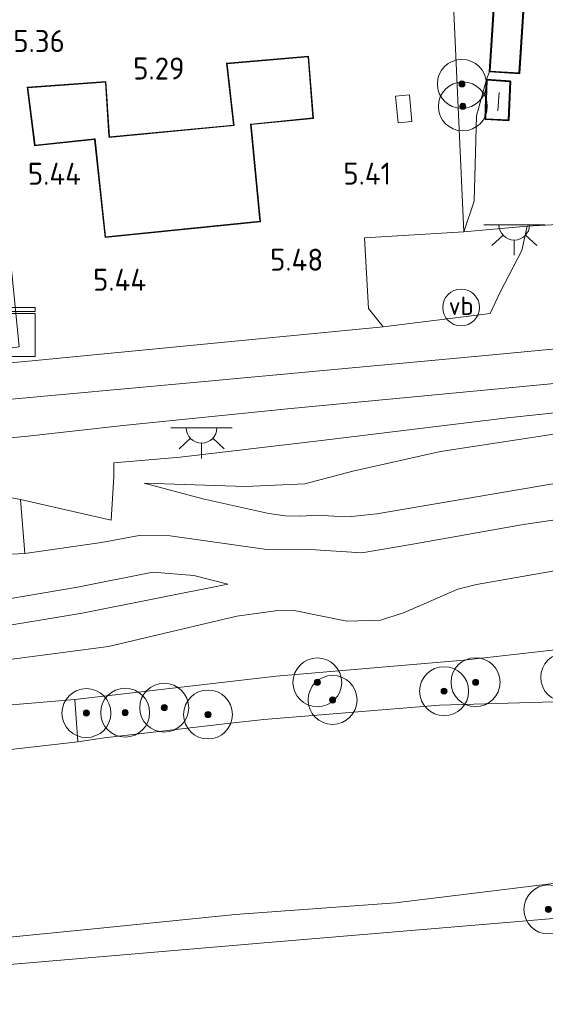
# Model space of a CAD drawing. Extents: x 126429 to 133038, y 413091 to 414846.
# Tile 265 of 304: x 132210 to 132253, y 413207 to 413287. Entities that reach past the tile are written whole.
import ezdxf
from ezdxf.enums import TextEntityAlignment as Align
from ezdxf.lldxf.tags import DXFTag

# ---------------------------------------------------------------- set-up
doc = ezdxf.new("R2010")
doc.units = 0
for name, color, linetype, lineweight in [('B-ME-GR-BOOM-S', 90, 'Continuous', 25), ('B-ME-GR-GRAS-GV', 60, 'Continuous', 13), ('B-ME-GR-STRUIK-GV', 90, 'Continuous', 13), ('B-ME-GW-TALUD_KRUIN-G', 90, 'Continuous', 18), ('B-ME-GW-TALUD_TEEN-G', 90, 'Continuous', 18), ('B-ME-IE-MEUBILAIR_WEGMEUBILAIR-S', 7, 'Continuous', 25), ('B-ME-IE-TERREINAFSCHEIDING_DOORGANG-G', 210, 'Continuous', 18), ('B-ME-IE-TERREINAFSCHEIDING_KUNSTMATIG_HEKWERK-G', 20, 'IE-TERREINAFSCHEIDING-KUNSTMATIG', 18), ('B-ME-KG-GRENS_OPNAME-G', 210, 'KG-OPNAME', 18), ('B-ME-KG-KADASTRAAL_DAKRAND-G', 170, 'Continuous', 18), ('B-ME-KG-KADASTRAAL_NOK-G', 10, 'Continuous', 18), ('B-ME-OB-OEVERVOORZIENING-G', 7, 'Continuous', 18), ('B-ME-OG-BEBOUWING_SCHUUR-GV', 7, 'Continuous', 35), ('B-ME-OG-BEBOUWING_WONINGBOUW-GV', 7, 'Continuous', 18), ('B-ME-OG-HOOGTEPUNT-S', 7, 'Continuous', 25), ('B-ME-OG-TERREIN-GV', 7, 'Continuous', 18), ('B-ME-OG-TERREIN_GROEN-GV', 7, 'Continuous', 18), ('B-ME-OG-TERREIN_GROEN_TUIN-GV', 7, 'Continuous', 18), ('B-ME-OG-WATER_KANAAL-GV', 120, 'Continuous', 18), ('B-ME-RI-TANK_AARDGAS-GV', 7, 'Continuous', 18), ('B-ME-VH-VERHARDING_ASFALT-GV', 252, 'Continuous', 18), ('B-ME-VW-VERKEERSTEKEN_DRAAGCONSTRUCTIE-S', 7, 'Continuous', 25), ('B-ME-WH-WINTERBED-G', 150, 'WH-WINTERBED', 18)]:
    doc.layers.add(name, color=color, linetype=linetype, lineweight=lineweight)
doc.styles.add('NLCS-ISO', font='NLCS-ISO.ttf')
doc.styles.add('NLCS-ISO-ANNOTATIVE-T18', font='NLCS-ISO.ttf', dxfattribs={"height": 1.8})
doc.styles.get("Standard").update_dxf_attribs({"font": 'arial.ttf'})
doc.linetypes.add('IE-TERREINAFSCHEIDING-KUNSTMATIG', pattern='A,4,[82,NLCS.SHX,S=0.75,R=90,X=0,Y=0],4,-2', length=10)
tags = doc.linetypes.add('KG-OPNAME', pattern='A,5.5,-2,["O",Standard,S=1.8,R=0,X=-0.5,Y=-0.9],-2,5.5,-2,[5,NLCS.SHX,S=0.75,R=0,X=0,Y=0],-2', length=19).pattern_tags.tags
tags[6] = DXFTag(74, 10)
tags = doc.linetypes.add('WH-WINTERBED', pattern='A,6,-3.5,["WB",Standard,S=1.8,R=0,X=-1.5,Y=-0.9],-3.5,6,-3.5,6,-3.5,6,-3.5,6,-3.5', length=51).pattern_tags.tags
tags[6] = DXFTag(74, 10)

# ---------------------------------------------------------------- blocks, each defined once
blk = doc.blocks.new('SAL-HOOGTELABEL-SO')
at = {"color": 0, "linetype": 'ByBlock', "lineweight": -2, "style": 'NLCS-ISO-ANNOTATIVE-T18'}
blk.add_attdef('HOOGTE', text='', height=1.8, dxfattribs=at).set_placement((2.788, 0), align=Align.RIGHT)
blk = doc.blocks.new('SGR-BOOM_01-SO')
at = {"linetype": 'ByBlock', "lineweight": 18}
h = blk.add_hatch(color=0, dxfattribs=at)
h.dxf.hatch_style = 1
edge = h.paths.add_edge_path()
edge.add_arc((0, 0), 0.25, 0, 360)
at = {"color": 0, "linetype": 'ByBlock', "lineweight": 18}
for radius in [2, 0.25]:
    blk.add_circle((0, 0), radius, dxfattribs=at)
blk = doc.blocks.new('SKL-DATA_KAST-SO')
at = {"color": 0, "linetype": 'ByBlock', "lineweight": 18}
for points in [[(-2, 2), (2, 2), (2, 1.68), (-2, 1.68)], [(-2, 1.52), (2, 1.52), (2, -2), (-2, -2)]]:
    blk.add_lwpolyline(points, close=True, dxfattribs=at)
blk = doc.blocks.new('SKL-ET_OV_LICHTPUNT-SO')
at = {"color": 0, "linetype": 'ByBlock', "lineweight": 18}
for points in [[(-1.25, 0), (-2.5, 0)], [(1.25, 0), (2.5, 0)], [(-0.915, -0.851), (-1.831, -1.703)], [(0, -1.25), (0, -2.5)], [(0.915, -0.851), (1.831, -1.703)]]:
    blk.add_lwpolyline(points, dxfattribs=at)
blk.add_lwpolyline([(0, 0), (1.25, 0, -1), (-1.25, 0)], format="xyb", close=True, dxfattribs=at)
blk = doc.blocks.new('SIE-WEG_PAAL_VERKEERSBORD-SO')
at = {"color": 0, "linetype": 'ByBlock', "lineweight": 18}
blk.add_circle((0, 0), 1.5, dxfattribs=at)
at = {"color": 0, "linetype": 'ByBlock', "lineweight": 18, "style": 'NLCS-ISO'}
blk.add_text('vb', height=1.5, dxfattribs=at).set_placement((0, 0.132), align=Align.MIDDLE_CENTER)

msp = doc.modelspace()

# ---------------------------------------------------------------- linework, layer by layer
at = {"layer": 'B-ME-GR-GRAS-GV'}
for points in [[(132246.901, 413316.577, 3.205), (132249.206, 413314.149, 3.205), (132250.28, 413311.644, 3.155), (132250.693, 413305.395, 3.336), (132249.267, 413305.454, 3.638), (132249.211, 413303.153, 3.638), (132249.149, 413295.422, 3.843), (132248.34, 413283.099, 4.305), (132248.096, 413282.457, 4.716), (132247.281, 413279.474, 4.566), (132247.086, 413272.507, 4.946), (132246.247, 413269.997, 5.284), (132245.176, 413293.383, 5.115), (132247.573, 413296.827, 4.685), (132245.512, 413315.241, 4.495), (132239.117, 413314.34, 4.468), (132211.638, 413310.469, 4.353), (132209.088, 413310.11, 4.342), (132203.487, 413309.321, 4.319), (132203.168, 413312.102, 3.629), (132213.644, 413313.243, 3.28), (132229.131, 413315.566, 3.268), (132240.728, 413317.54, 3.255), (132244.895, 413317.542, 3.23)], [(132248.39, 413263.309, 5.5), (132239.669, 413262.22, 5.462), (132238.463, 413263.719, 5.484), (132238.142, 413269.509, 5.434), (132246.247, 413269.997, 5.284), (132251.423, 413270.463, 4.975), (132250.993, 413268.457, 5.15), (132249.224, 413265.056, 5.425)], [(132187.532, 413235.209, 3.028), (132183.878, 413234.718, 2.903), (132184.627, 413235.551, 3.089), (132185.391, 413236.311, 3.233), (132186.322, 413237.101, 3.421), (132193.946, 413238.135, 3.466), (132205.071, 413239.322, 3.416), (132214.692, 413240.95, 3.466), (132220.843, 413242.174, 3.516), (132224.207, 413241.909, 3.391), (132226.969, 413241.189, 3.091), (132215.079, 413238.824, 3.078), (132207.345, 413237.554, 3.116), (132198.459, 413236.218, 3.041)], [(132216.905, 413228.62, 0.7), (132214.724, 413228.29, 0.7), (132214.49, 413231.756, 1.575), (132230.912, 413233.681, 1.827), (132246.262, 413234.976, 1.657), (132259.245, 413236.445, 1.386), (132263.221, 413237.218, 1.363), (132266.627, 413238.315, 0.819), (132266.718, 413236.895, 0.7), (132266.651, 413234.3, 0.7), (132266.315, 413233.465, 0.7), (132264.867, 413232.836, 0.7), (132261.771, 413232.355, 0.7), (132253.604, 413231.584, 0.7), (132244.274, 413231.304, 0.7), (132229.927, 413230.141, 0.7), (132226.94, 413229.792, 0.7)], [(132209.175, 413210.092, 1.702), (132190.79, 413208.57, 1.291), (132188.623, 413209.504, 0.7), (132192.811, 413210.758, 0.7), (132195.505, 413211.076, 0.7), (132204.744, 413211.904, 0.7), (132216.312, 413213.047, 0.7), (132227.573, 413214.185, 0.7), (132240.663, 413215.147, 0.7), (132254.668, 413216.853, 0.7), (132266.477, 413218.081, 0.7), (132267.864, 413218.006, 0.7), (132265.567, 413214.897, 1.447), (132250.718, 413213.628, 1.46), (132229.946, 413211.86, 1.581)]]:
    msp.add_polyline3d(points, close=True, dxfattribs=at)
for points in [[(132313.95, 413255.749, 3.247), (132298.905, 413254.234, 3.233), (132275.706, 413252.417, 3.223), (132264.672, 413250.883, 3.263), (132254.626, 413249.593, 3.313), (132239.148, 413246.934, 3.658), (132237.08, 413246.719, 3.619), (132235.641, 413246.747, 3.75), (132234.294, 413246.822, 3.912), (132232.899, 413246.758, 4.061), (132231.648, 413246.79, 4.101), (132230.329, 413246.958, 4.331), (132224.93, 413248.163, 4.976), (132220.153, 413249.448, 5.401), (132228.411, 413249.171, 5.466), (132233.255, 413249.383, 5.351), (132237.198, 413250.433, 5.309), (132244.356, 413252.036, 5.389), (132259.994, 413254.427, 5.157), (132275.677, 413256.855, 5.407), (132286.636, 413258.773, 5.533), (132299.409, 413259.866, 5.44), (132314.028, 413261.584, 5.667)], [(132195.32, 413251.824, 5.448), (132210.635, 413253.296, 5.616), (132218.43, 413254.177, 5.598), (132231.856, 413255.525, 5.54), (132260.802, 413258.271, 5.48)], [(132264.68, 413256.374, 5.511), (132249.823, 413254.791, 5.675), (132234.639, 413252.925, 5.624), (132223.08, 413251.581, 5.594), (132217.666, 413251.117, 5.594), (132217.661, 413249.992, 5.771), (132217.557, 413248.197, 5.773), (132217.459, 413246.416, 5.461), (132210.033, 413248.111, 5.52), (132205.731, 413248.935, 5.337)], [(132263.879, 413247.99, 2.945), (132250.973, 413246.045, 3.008), (132242.094, 413244.458, 2.983), (132237.923, 413243.749, 3.12), (132233.296, 413244.064, 3.558), (132230.154, 413244.04, 3.983), (132222.277, 413245.153, 4.958), (132219.727, 413245.184, 5.17), (132216.652, 413244.601, 5.208), (132210.406, 413243.697, 5.333), (132210.033, 413248.111, 5.52), (132217.459, 413246.416, 5.461), (132217.557, 413248.197, 5.773), (132217.661, 413249.992, 5.771), (132217.666, 413251.117, 5.594), (132223.08, 413251.581, 5.594), (132234.639, 413252.925, 5.624), (132249.823, 413254.791, 5.675), (132264.68, 413256.374, 5.511)], [(132259.994, 413254.427, 5.157), (132244.356, 413252.036, 5.389), (132237.198, 413250.433, 5.309), (132233.255, 413249.383, 5.351), (132228.411, 413249.171, 5.466), (132220.153, 413249.448, 5.401), (132224.93, 413248.163, 4.976), (132230.329, 413246.958, 4.331), (132231.648, 413246.79, 4.101), (132232.899, 413246.758, 4.061), (132234.294, 413246.822, 3.912), (132235.641, 413246.747, 3.75), (132237.08, 413246.719, 3.619), (132239.148, 413246.934, 3.658), (132254.626, 413249.593, 3.313)], [(132194.85, 413242.947, 5.445), (132210.406, 413243.697, 5.333), (132216.652, 413244.601, 5.208), (132219.727, 413245.184, 5.17), (132222.277, 413245.153, 4.958), (132230.154, 413244.04, 3.983), (132233.296, 413244.064, 3.558), (132237.923, 413243.749, 3.12), (132242.094, 413244.458, 2.983), (132250.973, 413246.045, 3.008), (132263.879, 413247.99, 2.945)], [(132207.345, 413237.554, 3.116), (132215.079, 413238.824, 3.078), (132226.969, 413241.189, 3.091), (132224.207, 413241.909, 3.391), (132220.843, 413242.174, 3.516), (132214.692, 413240.95, 3.466), (132205.071, 413239.322, 3.416)], [(132206.025, 413234.622, 2.03), (132217.234, 413236.088, 1.794), (132227.715, 413238.575, 1.906), (132231.072, 413239.038, 2.006), (132232.268, 413239.07, 2.006), (132236.7, 413238.156, 1.856), (132239.445, 413238.245, 1.819), (132241.325, 413238.854, 1.756), (132245.761, 413240.786, 1.619), (132247.272, 413241.164, 1.569), (132255.202, 413242.555, 1.394)], [(132255.202, 413242.555, 1.394), (132247.272, 413241.164, 1.569), (132245.761, 413240.786, 1.619), (132241.325, 413238.854, 1.756), (132239.445, 413238.245, 1.819), (132236.7, 413238.156, 1.856), (132232.268, 413239.07, 2.006), (132231.072, 413239.038, 2.006), (132227.715, 413238.575, 1.906), (132217.234, 413236.088, 1.794), (132206.025, 413234.622, 2.03)], [(132259.245, 413236.445, 1.386), (132246.262, 413234.976, 1.657), (132230.912, 413233.681, 1.827), (132214.49, 413231.756, 1.575), (132202.846, 413230.774, 1.725)]]:
    msp.add_polyline3d(points, dxfattribs=at)
at = {"layer": 'B-ME-GR-STRUIK-GV'}
msp.add_polyline3d([(132214.724, 413228.29, 0.7), (132203.015, 413226.968, 0.7), (132202.846, 413230.774, 1.725), (132214.49, 413231.756, 1.575)], close=True, dxfattribs=at)
at = {"layer": 'B-ME-GW-TALUD_KRUIN-G'}
for points in [[(132210.406, 413243.697, 5.333), (132216.652, 413244.601, 5.208), (132219.727, 413245.184, 5.17), (132222.277, 413245.153, 4.958), (132230.154, 413244.04, 3.983), (132233.296, 413244.064, 3.558), (132237.923, 413243.749, 3.12), (132242.094, 413244.458, 2.983), (132250.973, 413246.045, 3.008), (132263.879, 413247.99, 2.945), (132275.934, 413248.997, 2.858), (132290.081, 413250.404, 2.883), (132302.292, 413251.259, 2.87), (132312.927, 413252.411, 2.845), (132323.318, 413253.362, 2.683), (132335.536, 413255.094, 2.808), (132339.959, 413255.865, 2.883), (132346.321, 413257.415, 2.758), (132353.472, 413259.619, 2.783), (132360.703, 413261.833, 2.82), (132367.094, 413264.156, 2.87), (132373.032, 413267.138, 2.808), (132379.198, 413270.707, 2.758)], [(132244.356, 413252.036, 5.389), (132259.994, 413254.427, 5.157), (132275.677, 413256.855, 5.407), (132286.636, 413258.773, 5.533)], [(132220.153, 413249.448, 5.401), (132228.411, 413249.171, 5.466), (132233.255, 413249.383, 5.351), (132237.198, 413250.433, 5.309), (132244.356, 413252.036, 5.389)], [(132191.63, 413242.69, 5.339), (132194.85, 413242.947, 5.445), (132210.406, 413243.697, 5.333)], [(132180.808, 413234.444, 2.561), (132183.878, 413234.718, 2.903), (132187.532, 413235.209, 3.028), (132198.459, 413236.218, 3.041), (132207.345, 413237.554, 3.116), (132215.079, 413238.824, 3.078), (132226.969, 413241.189, 3.091)], [(132263.221, 413237.218, 1.363), (132259.245, 413236.445, 1.386), (132246.262, 413234.976, 1.657), (132230.912, 413233.681, 1.827), (132214.49, 413231.756, 1.575), (132202.846, 413230.774, 1.725), (132200.211, 413230.69, 2.024), (132192.338, 413230.76, 1.869), (132191.954, 413230.536, 1.869), (132188.815, 413228.841, 1.888)]]:
    msp.add_polyline3d(points, dxfattribs=at)
at = {"layer": 'B-ME-GW-TALUD_TEEN-G'}
for points in [[(132246.247, 413269.997, 5.284), (132247.086, 413272.507, 4.946), (132247.281, 413279.474, 4.566), (132248.096, 413282.457, 4.716), (132248.34, 413283.099, 4.305)], [(132230.329, 413246.958, 4.331), (132231.648, 413246.79, 4.101), (132232.899, 413246.758, 4.061), (132234.294, 413246.822, 3.912), (132235.641, 413246.747, 3.75), (132237.08, 413246.719, 3.619), (132239.148, 413246.934, 3.658), (132254.626, 413249.593, 3.313), (132264.672, 413250.883, 3.263), (132275.706, 413252.417, 3.223), (132298.905, 413254.234, 3.233), (132313.95, 413255.749, 3.247), (132324.354, 413256.671, 3.255), (132330.44, 413257.857, 3.181), (132340.332, 413259.68, 3.151), (132350.654, 413262.208, 3.089), (132354.824, 413263.416, 3.077), (132359.065, 413264.851, 3.065), (132363.718, 413266.827, 3.077), (132367.956, 413268.873, 3.075), (132371.848, 413270.98, 3.063), (132376.196, 413273.389, 3.019), (132379.947, 413275.488, 3.023)], [(132220.153, 413249.448, 5.401), (132224.93, 413248.163, 4.976), (132230.329, 413246.958, 4.331)], [(132217.234, 413236.088, 1.794), (132227.715, 413238.575, 1.906), (132231.072, 413239.038, 2.006), (132232.268, 413239.07, 2.006), (132236.7, 413238.156, 1.856), (132239.445, 413238.245, 1.819), (132241.325, 413238.854, 1.756), (132245.761, 413240.786, 1.619), (132247.272, 413241.164, 1.569), (132255.202, 413242.555, 1.394), (132263.555, 413244.005, 1.544)], [(132226.969, 413241.189, 3.091), (132224.207, 413241.909, 3.391), (132220.843, 413242.174, 3.516), (132214.692, 413240.95, 3.466), (132205.071, 413239.322, 3.416), (132193.946, 413238.135, 3.466), (132186.322, 413237.101, 3.421), (132181.195, 413235.913, 3.111)], [(132192.618, 413233.1, 2.109), (132197.34, 413233.567, 2.103), (132202.142, 413234.099, 2.027), (132206.025, 413234.622, 2.03), (132217.234, 413236.088, 1.794)]]:
    msp.add_polyline3d(points, dxfattribs=at)
at = {"layer": 'B-ME-IE-TERREINAFSCHEIDING_DOORGANG-G'}
for points in [[(132251.423, 413270.463, 4.975), (132255.894, 413270.701, 5.09)], [(132217.557, 413248.197, 5.773), (132217.661, 413249.992, 5.771)]]:
    msp.add_polyline3d(points, dxfattribs=at)
at = {"layer": 'B-ME-IE-TERREINAFSCHEIDING_KUNSTMATIG_HEKWERK-G'}
for points in [[(132251.423, 413270.463, 4.975), (132246.247, 413269.997, 5.284), (132245.176, 413293.383, 5.115), (132247.573, 413296.827, 4.685), (132245.512, 413315.241, 4.495), (132239.117, 413314.34, 4.468), (132211.638, 413310.469, 4.353)], [(132286.636, 413258.773, 5.533), (132264.68, 413256.374, 5.511), (132249.823, 413254.791, 5.675), (132234.639, 413252.925, 5.624), (132223.08, 413251.581, 5.594), (132217.666, 413251.117, 5.594), (132217.661, 413249.992, 5.771)], [(132210.406, 413243.697, 5.333), (132210.033, 413248.111, 5.52), (132217.459, 413246.416, 5.461), (132217.557, 413248.197, 5.773)]]:
    msp.add_polyline3d(points, dxfattribs=at)
at = {"layer": 'B-ME-KG-GRENS_OPNAME-G'}
msp.add_polyline3d([(132138.9, 413212.649, 0.391), (132162.301, 413208.274, 0.7), (132163.081, 413208.115, 1.513), (132166.581, 413207.474, 1.521), (132168.121, 413207.186, 1.923), (132168.172, 413207.177, 3.305), (132168.223, 413207.167, 3.305), (132169.51, 413206.927, 1.532), (132169.614, 413206.907, 0.391), (132169.946, 413206.845, 0.391), (132178.488, 413207.552, 0.391), (132178.588, 413207.56, 1.645), (132179.647, 413207.648, 3.309), (132179.697, 413207.652, 3.309), (132179.747, 413207.656, 1.823), (132180.495, 413207.718, 1.798), (132181.577, 413207.807, 1.899), (132186.57, 413208.221, 2.029), (132189.84, 413208.491, 1.897), (132190.79, 413208.57, 1.291), (132209.175, 413210.092, 1.702), (132229.946, 413211.86, 1.581), (132250.718, 413213.628, 1.46), (132265.567, 413214.897, 1.447)], dxfattribs=at)
at = {"layer": 'B-ME-KG-KADASTRAAL_DAKRAND-G'}
for points in [[(132250.738, 413282.992, 6.555), (132248.394, 413283.145, 6.468), (132249.196, 413295.369, 6.455), (132251.54, 413295.215, 6.555)], [(132216.997, 413269.593, 11.49), (132216.135, 413277.598, 11.644), (132216.062, 413277.591, 8.12), (132211.242, 413277.088, 8.526), (132210.654, 413281.776, 8.534), (132216.979, 413282.244, 7.78), (132217.271, 413277.811, 7.916), (132217.279, 413277.707, 11.602), (132227.503, 413278.68, 11.602), (132227.46, 413278.869, 7.984), (132226.915, 413283.74, 7.944), (132233.525, 413284.304, 8.19), (132233.915, 413279.31, 8.19), (132228.884, 413278.811, 8.032), (132228.839, 413278.807, 11.478), (132229.581, 413270.855, 11.478)], [(132248.144, 413282.403, 6.64), (132248.055, 413279.244, 6.64), (132249.877, 413279.161, 6.64), (132250.007, 413282.269, 6.64)]]:
    msp.add_polyline3d(points, close=True, dxfattribs=at)
at = {"layer": 'B-ME-KG-KADASTRAAL_NOK-G'}
msp.add_polyline3d([(132249.021, 413279.894, 6.88), (132249.138, 413281.383, 6.878)], dxfattribs=at)
at = {"layer": 'B-ME-OB-OEVERVOORZIENING-G'}
for points in [[(132182.644, 413225.056, 0.7), (132185.672, 413226.709, 0.7), (132186.87, 413226.333, 0.7), (132192.753, 413226.219, 0.7), (132199.031, 413226.461, 0.7), (132203.015, 413226.968, 0.7), (132214.724, 413228.29, 0.7), (132216.905, 413228.62, 0.7), (132226.94, 413229.792, 0.7), (132229.927, 413230.141, 0.7), (132244.274, 413231.304, 0.7), (132253.604, 413231.584, 0.7), (132261.771, 413232.355, 0.7), (132264.867, 413232.836, 0.7), (132266.315, 413233.465, 0.7), (132266.651, 413234.3, 0.7), (132266.718, 413236.895, 0.7), (132267.309, 413237.907, 0.7), (132268.403, 413238.51, 0.7), (132272.181, 413239.511, 0.7), (132280.911, 413241.534, 0.7), (132285.825, 413241.918, 0.7), (132297.623, 413242.411, 0.7)], [(132268.255, 413215.127, 0.7), (132267.864, 413218.006, 0.7), (132266.477, 413218.081, 0.7), (132254.668, 413216.853, 0.7), (132240.663, 413215.147, 0.7), (132227.573, 413214.185, 0.7), (132216.312, 413213.047, 0.7), (132204.744, 413211.904, 0.7), (132195.505, 413211.076, 0.7), (132192.811, 413210.758, 0.7), (132188.623, 413209.504, 0.7), (132187.696, 413209.904, 0.7), (132185.77, 413210.728, 0.7)]]:
    msp.add_polyline3d(points, dxfattribs=at)
at = {"layer": 'B-ME-OG-BEBOUWING_SCHUUR-GV'}
for points in [[(132251.594, 413295.262, 3.843), (132250.785, 413282.938, 4.302), (132248.34, 413283.099, 4.305), (132249.149, 413295.422, 3.843)], [(132250.059, 413282.315, 4.354), (132249.925, 413279.109, 4.566), (132248.004, 413279.197, 4.578), (132248.096, 413282.457, 4.716)]]:
    msp.add_polyline3d(points, close=True, dxfattribs=at)
at = {"layer": 'B-ME-OG-BEBOUWING_WONINGBOUW-GV'}
msp.add_polyline3d([(132228.889, 413278.761, 5.654), (132229.636, 413270.811, 5.654), (132216.953, 413269.538, 5.746), (132216.09, 413277.544, 5.746), (132211.199, 413277.033, 5.746), (132210.598, 413281.822, 5.746), (132217.026, 413282.298, 5.746), (132217.325, 413277.762, 5.746), (132227.442, 413278.724, 5.746), (132226.86, 413283.785, 5.654), (132233.571, 413284.359, 5.654), (132233.969, 413279.265, 5.654)], close=True, dxfattribs=at)
at = {"layer": 'B-ME-OG-TERREIN-GV'}
msp.add_polyline3d([(132255.894, 413270.701, 5.09), (132251.423, 413270.463, 4.975), (132246.247, 413269.997, 5.284), (132247.086, 413272.507, 4.946), (132247.281, 413279.474, 4.566), (132248.096, 413282.457, 4.716), (132248.004, 413279.197, 4.578), (132249.925, 413279.109, 4.566), (132250.059, 413282.315, 4.354), (132248.096, 413282.457, 4.716), (132248.34, 413283.099, 4.305), (132250.785, 413282.938, 4.302), (132251.594, 413295.262, 3.843), (132249.149, 413295.422, 3.843), (132249.211, 413303.153, 3.638), (132252.331, 413303.101, 3.638), (132252.453, 413305.322, 3.534), (132255.607, 413305.329, 3.303)], dxfattribs=at)
at = {"layer": 'B-ME-OG-TERREIN_GROEN-GV'}
msp.add_polyline3d([(132210.406, 413243.697, 5.333), (132194.85, 413242.947, 5.445), (132196.216, 413244.698, 5.529), (132195.745, 413248.316, 5.499), (132205.731, 413248.935, 5.337), (132210.033, 413248.111, 5.52)], close=True, dxfattribs=at)
at = {"layer": 'B-ME-OG-TERREIN_GROEN_TUIN-GV'}
for points in [[(132245.176, 413293.383, 5.115), (132246.247, 413269.997, 5.284), (132238.142, 413269.509, 5.434), (132238.463, 413263.719, 5.484), (132239.669, 413262.22, 5.462), (132224.748, 413260.784, 5.512), (132210.42, 413259.404, 5.5), (132206.274, 413259.042, 5.382), (132206.206, 413260.071, 5.478), (132209.925, 413260.607, 5.524), (132208.132, 413278.442, 5.657), (132203.248, 413282.052, 5.715), (132202.9, 413288.92, 5.739), (132200.908, 413292.405, 4.467), (132201.316, 413297.732, 4.432), (132202.671, 413306.822, 4.319), (132203.487, 413309.321, 4.319), (132209.088, 413310.11, 4.342), (132211.638, 413310.469, 4.353), (132239.117, 413314.34, 4.468), (132245.512, 413315.241, 4.495), (132247.573, 413296.827, 4.685)], [(132226.86, 413283.785, 5.654), (132227.442, 413278.724, 5.746), (132217.325, 413277.762, 5.746), (132217.026, 413282.298, 5.746), (132210.598, 413281.822, 5.746), (132211.199, 413277.033, 5.746), (132216.09, 413277.544, 5.746), (132216.953, 413269.538, 5.746), (132229.636, 413270.811, 5.654), (132228.889, 413278.761, 5.654), (132233.969, 413279.265, 5.654), (132233.571, 413284.359, 5.654)], [(132240.672, 413281.09, 5.62), (132240.878, 413278.918, 5.62), (132242.007, 413279.025, 5.62), (132241.801, 413281.198, 5.62)]]:
    msp.add_polyline3d(points, close=True, dxfattribs=at)
at = {"layer": 'B-ME-OG-WATER_KANAAL-GV'}
for points in [[(132203.015, 413226.968, 0.7), (132214.724, 413228.29, 0.7), (132216.905, 413228.62, 0.7), (132226.94, 413229.792, 0.7), (132229.927, 413230.141, 0.7), (132244.274, 413231.304, 0.7), (132253.604, 413231.584, 0.7)], [(132254.668, 413216.853, 0.7), (132240.663, 413215.147, 0.7), (132227.573, 413214.185, 0.7), (132216.312, 413213.047, 0.7), (132204.744, 413211.904, 0.7)]]:
    msp.add_polyline3d(points, dxfattribs=at)
at = {"layer": 'B-ME-RI-TANK_AARDGAS-GV'}
msp.add_polyline3d([(132242.007, 413279.025, 5.62), (132240.878, 413278.918, 5.62), (132240.672, 413281.09, 5.62), (132241.801, 413281.198, 5.62)], close=True, dxfattribs=at)
at = {"layer": 'B-ME-VH-VERHARDING_ASFALT-GV'}
msp.add_polyline3d([(132260.802, 413258.271, 5.48), (132231.856, 413255.525, 5.54), (132218.43, 413254.177, 5.598), (132210.635, 413253.296, 5.616), (132195.32, 413251.824, 5.448), (132176.376, 413250.182, 5.561), (132175.118, 413250.073, 5.569), (132174.811, 413253.183, 5.587), (132174.515, 413256.179, 5.605), (132175.724, 413256.25, 5.432), (132186.562, 413257.32, 5.465), (132206.274, 413259.042, 5.382), (132210.42, 413259.404, 5.5), (132224.748, 413260.784, 5.512), (132239.669, 413262.22, 5.462), (132248.39, 413263.309, 5.5), (132249.224, 413265.056, 5.425), (132250.993, 413268.457, 5.15), (132251.423, 413270.463, 4.975), (132255.894, 413270.701, 5.09)], dxfattribs=at)
at = {"layer": 'B-ME-WH-WINTERBED-G'}
msp.add_polyline3d([(132378.403, 413287.232, 5.595), (132375.925, 413285.392, 5.601), (132373.238, 413283.574, 5.601), (132370.868, 413282.074, 5.595), (132367.802, 413280.227, 5.591), (132365.321, 413278.997, 5.591), (132360.872, 413276.95, 5.591), (132354.262, 413274.248, 5.595), (132347.176, 413271.691, 5.617), (132341.287, 413269.99, 5.647), (132335.773, 413268.717, 5.655), (132325.794, 413267.393, 5.661), (132299.317, 413264.779, 5.649), (132268.767, 413261.836, 5.605), (132247.139, 413259.794, 5.605), (132223.293, 413257.603, 5.547), (132199.448, 413255.413, 5.488), (132174.811, 413253.183, 5.587)], dxfattribs=at)

# ---------------------------------------------------------------- block references
at = {"layer": 'B-ME-GR-BOOM-S'}
for p in [(132246.089, 413282.088, 5.084), (132246.169, 413280.253, 5.084), (132234.286, 413233.165, 1.52), (132247.207, 413233.175, 1.333), (132254.533, 413233.574, 1.275), (132244.641, 413232.445, 1.233), (132235.53, 413231.727, 1.208), (132215.425, 413230.652, 1.42), (132218.591, 413230.687, 1.42), (132221.78, 413231.094, 1.579), (132225.357, 413230.536, 1.221), (132253.158, 413214.599, 1.3)]:
    msp.add_blockref('SGR-BOOM_01-SO', p, dxfattribs=at)
at = {"layer": 'B-ME-IE-MEUBILAIR_WEGMEUBILAIR-S'}
for name, p in [('SKL-ET_OV_LICHTPUNT-SO', (132250.371, 413270.577, 5.036)), ('SKL-DATA_KAST-SO', (132209.249, 413261.808, 5.524)), ('SKL-ET_OV_LICHTPUNT-SO', (132224.833, 413253.969, 5.623))]:
    msp.add_blockref(name, p, dxfattribs=at)
at = {"layer": 'B-ME-OG-HOOGTEPUNT-S'}
for p, values in [((132210.877, 413284.692, 5.363), {'HOOGTE': '5.36'}), ((132220.65, 413282.45, 5.287), {'HOOGTE': '5.29'}), ((132212.194, 413273.841, 5.443), {'HOOGTE': '5.44'}), ((132237.526, 413273.856, 5.414), {'HOOGTE': '5.41'}), ((132231.98, 413266.815, 5.48), {'HOOGTE': '5.48'}), ((132217.519, 413265.177, 5.439), {'HOOGTE': '5.44'})]:
    msp.add_blockref('SAL-HOOGTELABEL-SO', p, dxfattribs=at).add_auto_attribs(values)
at = {"layer": 'B-ME-VW-VERKEERSTEKEN_DRAAGCONSTRUCTIE-S'}
msp.add_blockref('SIE-WEG_PAAL_VERKEERSBORD-SO', (132246.026, 413263.816, 5.574), dxfattribs=at)

doc.saveas('drawing.dxf')
